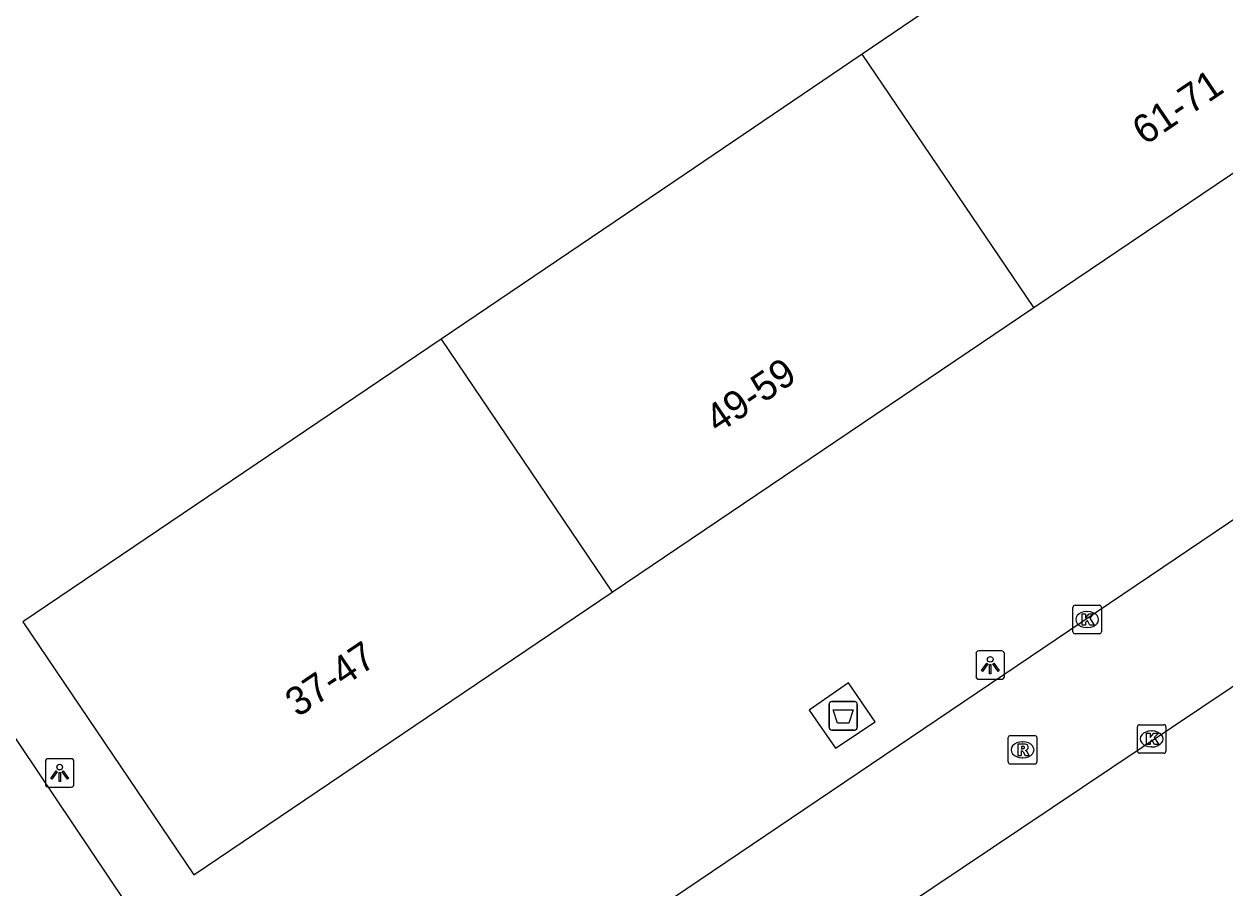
# Model space of a CAD drawing. Extents: x 157466 to 158888, y 383063 to 384677.
# Drawn here: x 157903.46 to 157945.56, y 383474.98 to 383505.29 of the extents above; entities that cross this region are included whole.
import ezdxf

# ---------------------------------------------------------------- set-up
doc = ezdxf.new("R2010")
doc.units = 0
for name, color, linetype in [('IMGEO_Afval_apart_plaats', 7, 'Continuous'), ('IMGEO_Kolk', 7, 'Continuous'), ('IMGEO_Lichtpunt', 7, 'Continuous'), ('IMGEO_Pand', 7, 'Continuous'), ('IMGEO_Pand_nummerreeks', 7, 'Continuous'), ('IMGEO_Rijbaan_lokaal_open', 7, 'Continuous'), ('IMGEO_Rioolput', 7, 'Continuous'), ('IMGEO_Voetpad_gesloten', 7, 'Continuous')]:
    doc.layers.add(name, color=color, linetype=linetype)

msp = doc.modelspace()

# ---------------------------------------------------------------- linework, layer by layer
at = {"layer": 'IMGEO_Afval_apart_plaats'}
for p, q in [((157931.679, 383480.619), (157931.679, 383481.419)), ((157931.679, 383481.419), (157931.679, 383480.619)), ((157931.779, 383481.519), (157932.569, 383481.519)), ((157932.569, 383481.519), (157931.779, 383481.519)), ((157932.669, 383481.419), (157932.669, 383480.619)), ((157932.669, 383480.619), (157932.669, 383481.419)), ((157932.569, 383480.519), (157931.779, 383480.519)), ((157931.779, 383480.519), (157932.569, 383480.519))]:
    msp.add_line(p, q, dxfattribs=at)
msp.add_lwpolyline([(157931.822, 383481.233), (157932.526, 383481.233), (157932.377, 383480.763), (157931.971, 383480.763), (157931.822, 383481.233)], dxfattribs=at)
for centre, start, end in [((157931.779, 383481.419), 90, 180), ((157931.779, 383481.419), 90, 180), ((157932.569, 383481.419), 0, 90), ((157932.569, 383481.419), 360, 90), ((157931.779, 383480.619), 180, 270), ((157931.779, 383480.619), 180, 270), ((157932.569, 383480.619), 270, 0), ((157932.569, 383480.619), 270, 0)]:
    msp.add_arc(centre, 0.1, start, end, dxfattribs=at)
at = {"layer": 'IMGEO_Kolk'}
for p, q in [((157940.229, 383483.968), (157940.229, 383484.82)), ((157940.304, 383484.894), (157941.156, 383484.894)), ((157941.23, 383484.82), (157941.23, 383483.968)), ((157940.717, 383484.674), (157940.742, 383484.674)), ((157940.74, 383484.114), (157940.715, 383484.114)), ((157941.156, 383483.894), (157940.304, 383483.894)), ((157942.49, 383479.78), (157942.49, 383480.632)), ((157942.565, 383480.706), (157943.417, 383480.706)), ((157943.491, 383480.632), (157943.491, 383479.78)), ((157942.978, 383480.486), (157943.003, 383480.486)), ((157943.001, 383479.926), (157942.976, 383479.926)), ((157943.417, 383479.706), (157942.565, 383479.706))]:
    msp.add_line(p, q, dxfattribs=at)
for points in [[(157940.229, 383483.968), (157940.229, 383484.82)], [(157940.304, 383484.894), (157941.156, 383484.894)], [(157941.23, 383484.82), (157941.23, 383483.968)], [(157940.55, 383484.594), (157940.673, 383484.594), (157940.673, 383484.443), (157940.803, 383484.594), (157940.967, 383484.594), (157940.821, 383484.443), (157940.974, 383484.194), (157940.822, 383484.194), (157940.737, 383484.358), (157940.673, 383484.291), (157940.673, 383484.194), (157940.55, 383484.194), (157940.55, 383484.594)], [(157941.156, 383483.894), (157940.304, 383483.894)], [(157942.49, 383479.78), (157942.49, 383480.632)], [(157942.565, 383480.706), (157943.417, 383480.706)], [(157943.491, 383480.632), (157943.491, 383479.78)], [(157942.811, 383480.406), (157942.934, 383480.406), (157942.934, 383480.255), (157943.064, 383480.406), (157943.228, 383480.406), (157943.082, 383480.255), (157943.235, 383480.006), (157943.083, 383480.006), (157942.998, 383480.17), (157942.934, 383480.103), (157942.934, 383480.006), (157942.811, 383480.006), (157942.811, 383480.406)], [(157943.417, 383479.706), (157942.565, 383479.706)]]:
    msp.add_lwpolyline(points, dxfattribs=at)
for centre, start, end in [((157940.306, 383484.818), 91.552, 178.448), ((157940.306, 383484.818), 91.552, 178.448), ((157941.154, 383484.818), 1.552, 88.448), ((157941.154, 383484.818), 1.552, 88.448), ((157940.306, 383483.97), 181.552, 268.448), ((157940.306, 383483.97), 181.552, 268.448), ((157941.154, 383483.97), 271.552, 358.448), ((157941.154, 383483.97), 271.552, 358.448), ((157942.567, 383480.63), 91.552, 178.448), ((157942.567, 383480.63), 91.552, 178.448), ((157943.415, 383480.63), 1.552, 88.448), ((157943.415, 383480.63), 1.552, 88.448), ((157942.567, 383479.782), 181.552, 268.448), ((157942.567, 383479.782), 181.552, 268.448), ((157943.415, 383479.782), 271.552, 358.448), ((157943.415, 383479.782), 271.552, 358.448)]:
    msp.add_arc(centre, 0.0765, start, end, dxfattribs=at)
for centre, major_axis, ratio, start_param, end_param in [((157940.716, 383484.394), (-0.387, 0.002), 0.722429, 4.712389, 7.853982), ((157940.741, 383484.394), (-0.39, 0.002), 0.717154, 1.570796, 4.712389), ((157942.977, 383480.206), (-0.387, 0.002), 0.722429, 4.712389, 7.853982), ((157943.002, 383480.206), (-0.39, 0.002), 0.717154, 1.570796, 4.712389)]:
    msp.add_ellipse(centre, major_axis=major_axis, ratio=ratio, start_param=start_param, end_param=end_param, dxfattribs=at)
at = {"layer": 'IMGEO_Lichtpunt'}
for p, q in [((157936.831, 383483.201), (157936.831, 383482.394)), ((157936.831, 383483.201), (157936.831, 383482.394)), ((157937.733, 383483.296), (157936.925, 383483.296)), ((157937.733, 383483.296), (157936.925, 383483.296)), ((157937.827, 383482.394), (157937.827, 383483.201)), ((157937.827, 383482.394), (157937.827, 383483.201)), ((157936.925, 383482.3), (157937.733, 383482.3)), ((157936.925, 383482.3), (157937.733, 383482.3)), ((157904.207, 383479.419), (157904.207, 383478.612)), ((157904.207, 383479.419), (157904.207, 383478.612)), ((157905.109, 383479.514), (157904.301, 383479.514)), ((157905.109, 383479.514), (157904.301, 383479.514)), ((157905.203, 383478.612), (157905.203, 383479.419)), ((157905.203, 383478.612), (157905.203, 383479.419)), ((157904.301, 383478.518), (157905.109, 383478.518)), ((157904.301, 383478.518), (157905.109, 383478.518))]:
    msp.add_line(p, q, dxfattribs=at)
for points in [[(157937.205, 383482.865), (157937.244, 383482.837), (157937.056, 383482.575), (157937.018, 383482.602), (157937.205, 383482.865)], [(157937.307, 383482.817), (157937.354, 383482.817), (157937.354, 383482.495), (157937.307, 383482.495), (157937.307, 383482.817)], [(157937.417, 383482.837), (157937.455, 383482.864), (157937.642, 383482.602), (157937.603, 383482.574), (157937.417, 383482.837)], [(157904.581, 383479.083), (157904.62, 383479.055), (157904.432, 383478.793), (157904.394, 383478.82), (157904.581, 383479.083)], [(157904.683, 383479.035), (157904.73, 383479.035), (157904.73, 383478.713), (157904.683, 383478.713), (157904.683, 383479.035)], [(157904.793, 383479.055), (157904.831, 383479.082), (157905.018, 383478.82), (157904.979, 383478.792), (157904.793, 383479.055)]]:
    msp.add_lwpolyline(points, dxfattribs=at)
for centre in [(157937.33, 383482.999), (157904.706, 383479.217)]:
    msp.add_circle(centre, 0.0994, dxfattribs=at)
for centre, start, end in [((157936.925, 383483.201), 90, 180), ((157936.925, 383483.201), 90, 180), ((157937.733, 383483.201), 0, 90), ((157937.733, 383483.201), 0, 90), ((157936.925, 383482.394), 180, 270), ((157936.925, 383482.394), 180, 270), ((157937.733, 383482.394), 270, 0), ((157937.733, 383482.394), 270, 360), ((157904.301, 383479.419), 90, 180), ((157904.301, 383479.419), 90, 180), ((157905.109, 383479.419), 0, 90), ((157905.109, 383479.419), 0, 90), ((157904.301, 383478.612), 180, 270), ((157904.301, 383478.612), 180, 270), ((157905.109, 383478.612), 270, 0), ((157905.109, 383478.612), 270, 360)]:
    msp.add_arc(centre, 0.0946, start, end, dxfattribs=at)
at = {"layer": 'IMGEO_Pand'}
for points in [[(157938.864, 383495.342), (157945.758, 383500), (157953.53, 383505.251), (157947.488, 383514.163), (157932.838, 383504.23)], [(157932.838, 383504.23), (157926.599, 383500), (157918.075, 383494.232)], [(157938.864, 383495.342), (157932.838, 383504.23)], [(157924.073, 383485.35), (157938.864, 383495.342)], [(157918.075, 383494.232), (157903.416, 383484.313), (157909.407, 383475.441), (157924.073, 383485.35)], [(157918.075, 383494.232), (157924.073, 383485.35)]]:
    msp.add_lwpolyline(points, dxfattribs=at)
at = {"layer": 'IMGEO_Rijbaan_lokaal_open'}
for points in [[(157964.6, 383500.403), (157963.956, 383500.042), (157963.777, 383500), (157918.782, 383469.61)], [(157967.733, 383496.714), (157966.728, 383496.052), (157925.892, 383468.66), (157922.213, 383466.14)], [(157910.723, 383468.961), (157898.417, 383487.3)]]:
    msp.add_lwpolyline(points, dxfattribs=at)
at = {"layer": 'IMGEO_Rioolput'}
for p, q in [((157937.963, 383479.401), (157937.963, 383480.253)), ((157938.038, 383480.327), (157938.89, 383480.327)), ((157938.964, 383480.253), (157938.964, 383479.401)), ((157938.451, 383480.107), (157938.476, 383480.107)), ((157938.89, 383479.327), (157938.038, 383479.327)), ((157938.474, 383479.547), (157938.449, 383479.547))]:
    msp.add_line(p, q, dxfattribs=at)
for points in [[(157937.963, 383479.401), (157937.963, 383480.253)], [(157938.038, 383480.327), (157938.89, 383480.327)], [(157938.964, 383480.253), (157938.964, 383479.401)], [(157938.552, 383480.025), (157938.3, 383480.027), (157938.3, 383479.627)], [(157938.3, 383479.627), (157938.424, 383479.627), (157938.424, 383479.789), (157938.435, 383479.789)], [(157938.478, 383479.946), (157938.424, 383479.946), (157938.424, 383479.865)], [(157938.424, 383479.865), (157938.476, 383479.865)], [(157938.482, 383479.76), (157938.553, 383479.627), (157938.693, 383479.627), (157938.628, 383479.753)], [(157938.89, 383479.327), (157938.038, 383479.327)]]:
    msp.add_lwpolyline(points, dxfattribs=at)
for centre, radius, start, end in [((157938.04, 383480.251), 0.0765, 91.552, 178.448), ((157938.04, 383480.251), 0.0765, 91.552, 178.448), ((157938.888, 383480.251), 0.0765, 1.552, 88.448), ((157938.888, 383480.251), 0.0765, 1.552, 88.448), ((157938.434, 383479.736), 0.0533, 26.0293, 88.6989), ((157938.46, 383480.054), 0.19, 274.7715, 282.9687), ((157938.484, 383479.85), 0.0964, 77.0061, 93.1865), ((157938.498, 383479.907), 0.0378, 276.6634, 79.6772), ((157938.551, 383479.915), 0.109, 350.3612, 89.416), ((157938.549, 383479.915), 0.112, 277.5842, 350.9817), ((157938.533, 383479.7), 0.108, 29.5134, 73.7905), ((157938.04, 383479.403), 0.0765, 181.552, 268.448), ((157938.04, 383479.403), 0.0765, 181.552, 268.448), ((157938.888, 383479.403), 0.0765, 271.552, 358.448), ((157938.888, 383479.403), 0.0765, 271.552, 358.448)]:
    msp.add_arc(centre, radius, start, end, dxfattribs=at)
for centre, major_axis, ratio, start_param, end_param in [((157938.45, 383479.827), (-0.387, 0.002), 0.722429, 4.712389, 7.853982), ((157938.475, 383479.827), (-0.39, 0.002), 0.717154, 1.570796, 4.712389)]:
    msp.add_ellipse(centre, major_axis=major_axis, ratio=ratio, start_param=start_param, end_param=end_param, dxfattribs=at)
at = {"layer": 'IMGEO_Voetpad_gesloten'}
msp.add_lwpolyline([(157931.908, 383479.881), (157933.293, 383480.809), (157932.365, 383482.17), (157930.981, 383481.22), (157931.908, 383479.881)], dxfattribs=at)

# ---------------------------------------------------------------- texts
at = {"layer": 'IMGEO_Pand_nummerreeks'}
for s, rotation, p in [('61-71', 34.0437, (157942.754, 383501.011)), ('49-59', 34.0432, (157927.78, 383490.895)), ('37-47', 34.0432, (157913.054, 383480.946))]:
    msp.add_text(s, height=1, rotation=rotation, dxfattribs=at).set_placement(p)

doc.saveas('drawing.dxf')
